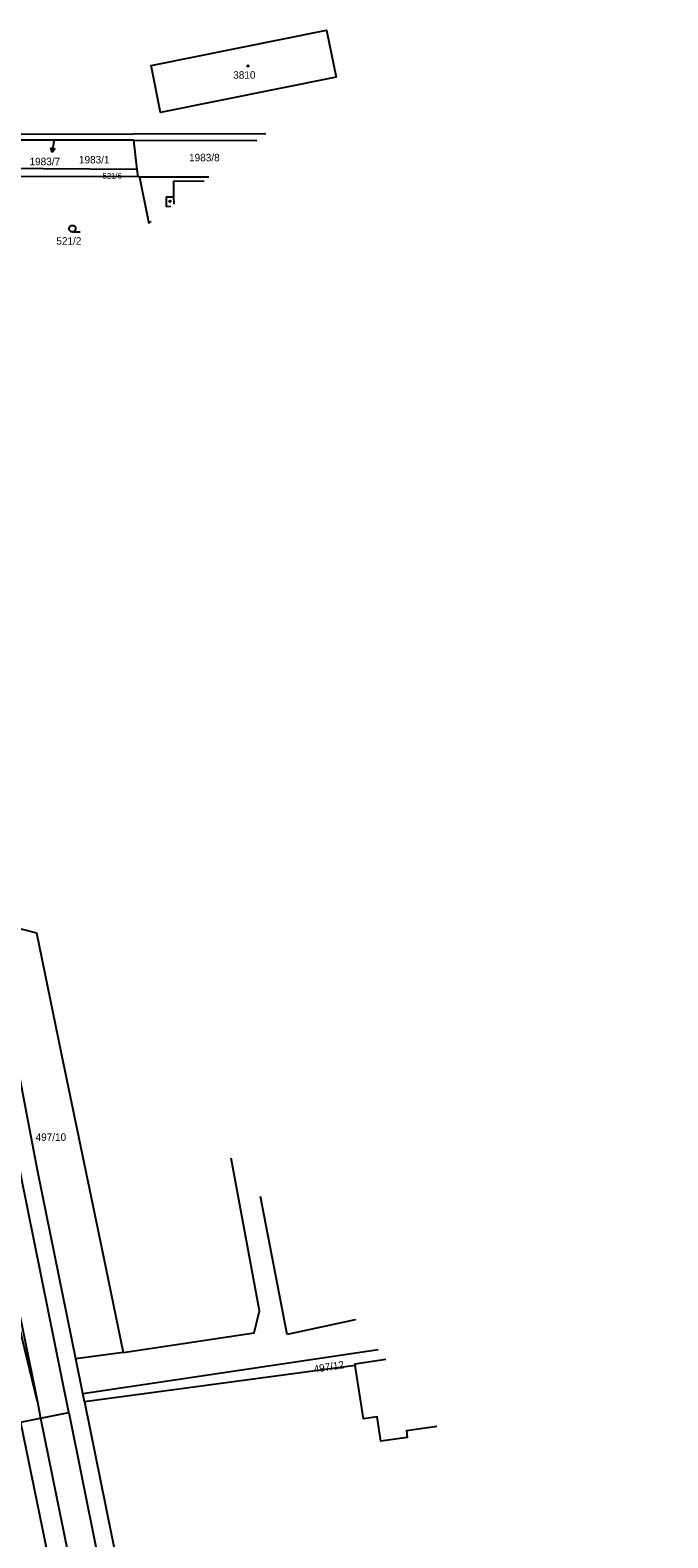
# Model space of a CAD drawing. Extents: x -679220 to -673243, y -1075091 to -1066557.
# Drawn here: x -675742.9 to -675598.1, y -1071866.6 to -1071524 of the extents above; entities that cross this region are included whole.
import ezdxf

# ---------------------------------------------------------------- set-up
doc = ezdxf.new("R2010")
doc.units = 0
for name, color, linetype in [('Hranice parcel', 7, 'Continuous'), ('Parcelní čísla', 7, 'Continuous'), ('Pop  PČ popisy', 7, 'Continuous'), ('Poz předměty', 7, 'Continuous'), ('Vnitřní kresba', 7, 'Continuous'), ('Značky budov', 7, 'Continuous'), ('Značky kultur', 7, 'Continuous')]:
    doc.layers.add(name, color=color, linetype=linetype)

msp = doc.modelspace()

# ---------------------------------------------------------------- linework, layer by layer
at = {"layer": 'Hranice parcel'}
for p, q in [((-675719.35, -1071549.05), (-675749.31, -1071549.02)), ((-675718.61, -1071555.66), (-675719.35, -1071549.05)), ((-675719.35, -1071549.05), (-675691.41, -1071549.08)), ((-675718.61, -1071555.66), (-675788.35, -1071555.28)), ((-675718.42, -1071557.34), (-675755.1, -1071557.3)), ((-675718.42, -1071557.34), (-675718.61, -1071555.66)), ((-675721.83, -1071824.51), (-675732.57, -1071825.94)), ((-675730.96, -1071833.87), (-675663.9, -1071823.86)), ((-675730.96, -1071833.87), (-675732.57, -1071825.94)), ((-675669.13, -1071827.49), (-675730.58, -1071835.74)), ((-675730.58, -1071835.74), (-675730.96, -1071833.87))]:
    msp.add_line(p, q, dxfattribs=at)
for points in [[(-675673.45, -1071534.75), (-675713.3, -1071542.77), (-675715.46, -1071532.04), (-675675.61, -1071524.03), (-675673.45, -1071534.75)], [(-675749.53, -1071547.7), (-675689.36, -1071547.5)], [(-675718.1, -1071557.47), (-675718.13, -1071557.34), (-675718.42, -1071557.34)], [(-675702.33, -1071557.46), (-675718.1, -1071557.47)], [(-675718.1, -1071557.47), (-675716.06, -1071567.62), (-675715.99, -1071567.94)], [(-675734.17, -1071838.14), (-675745.07, -1071784.11), (-675763.39, -1071694.19)], [(-675732.57, -1071825.94), (-675741.19, -1071783.47), (-675752.81, -1071723.11)], [(-675752.81, -1071723.11), (-675747.42, -1071727.63), (-675741.52, -1071729.12), (-675735.89, -1071756.51), (-675726.24, -1071802.79), (-675721.83, -1071824.51)], [(-675721.83, -1071824.51), (-675692.03, -1071820.08), (-675690.85, -1071815.09), (-675697.3, -1071780.33)], [(-675684.56, -1071820.43), (-675690.58, -1071789.09)], [(-675669.13, -1071817.04), (-675669.12, -1071817.08), (-675684.56, -1071820.43)], [(-675662.16, -1071826.12), (-675669.17, -1071827.18), (-675669.13, -1071827.49)], [(-675650.51, -1071841.31), (-675657.47, -1071842.34), (-675657.3, -1071843.83), (-675663.26, -1071844.64), (-675664.12, -1071839.14), (-675667.24, -1071839.63), (-675669.13, -1071827.49)], [(-675752.49, -1071841.88), (-675745.12, -1071840.38), (-675740.55, -1071839.44), (-675734.17, -1071838.14)], [(-675734.17, -1071838.14), (-675727.92, -1071869.06), (-675703.55, -1071993.04), (-675690.45, -1072058.85), (-675676.8, -1072118.37), (-675666.48, -1072149.75), (-675655.92, -1072177.48), (-675644.67, -1072202.06), (-675627.82, -1072234.57), (-675609.97, -1072265.91), (-675595.28, -1072288.62)], [(-675730.58, -1071835.74), (-675724.5, -1071865.68), (-675708.65, -1071942.63)]]:
    msp.add_lwpolyline(points, dxfattribs=at)
at = {"layer": 'Pop  PČ popisy'}
for p, q in [((-675737.9, -1071551.78), (-675738.25, -1071550.72)), ((-675737.48, -1071548.81), (-675737.9, -1071551.78)), ((-675737.9, -1071551.78), (-675737.26, -1071550.86))]:
    msp.add_line(p, q, dxfattribs=at)
at = {"layer": 'Poz předměty'}
for p, q in [((-675750.23, -1071792.42), (-675741.3, -1071835.73)), ((-675741.3, -1071835.73), (-675746.4, -1071814.48)), ((-675741.3, -1071835.73), (-675740.55, -1071839.44)), ((-675745.12, -1071840.38), (-675738.42, -1071873.24)), ((-675740.55, -1071839.44), (-675731.74, -1071882.82))]:
    msp.add_line(p, q, dxfattribs=at)
at = {"layer": 'Vnitřní kresba'}
for p, q in [((-675710.38, -1071558.34), (-675703.43, -1071558.3)), ((-675710.38, -1071558.34), (-675710.34, -1071561.87)), ((-675712.03, -1071561.94), (-675710.34, -1071561.87)), ((-675712.03, -1071561.94), (-675712.01, -1071564.12)), ((-675712.01, -1071564.12), (-675710.94, -1071564.06)), ((-675710.34, -1071561.87), (-675710.32, -1071563.59)), ((-675716.06, -1071567.62), (-675715.42, -1071567.5))]:
    msp.add_line(p, q, dxfattribs=at)
at = {"layer": 'Značky budov'}
for centre in [(-675693.42, -1071532.15), (-675711.17, -1071562.94)]:
    msp.add_circle(centre, 0.175, dxfattribs=at)
at = {"layer": 'Značky kultur'}
msp.add_line((-675733.35, -1071569.89), (-675731.6, -1071569.89), dxfattribs=at)
msp.add_circle((-675733.35, -1071569.14), 0.75, dxfattribs=at)

# ---------------------------------------------------------------- texts
at = {"layer": 'Parcelní čísla'}
for s, height, p in [('3810', 1.7, (-675696.8, -1071535.06)), ('1983/7', 1.7, (-675743.08, -1071554.73)), ('1983/1', 1.7, (-675731.85, -1071554.31)), ('1983/8', 1.7, (-675706.83, -1071553.83)), ('521/6', 1.3, (-675726.49, -1071557.79)), ('521/2', 1.7, (-675736.98, -1071572.78)), ('497/10', 1.7, (-675741.71, -1071776.43))]:
    msp.add_text(s, height=height, dxfattribs=at).set_placement(p)
msp.add_text('497/12', height=1.7, rotation=9, dxfattribs=at).set_placement((-675678.38, -1071829.16))

doc.saveas('drawing.dxf')
